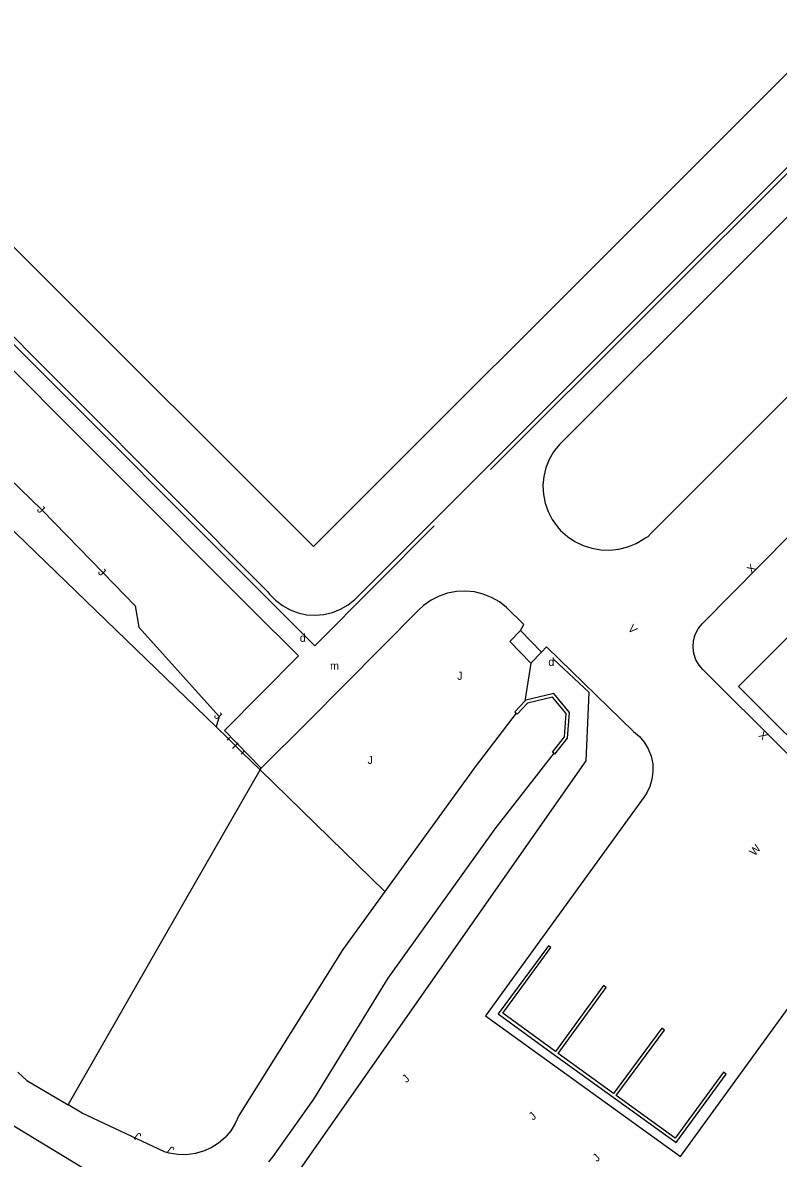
# Model space of a CAD drawing. Extents: x 134999 to 136502, y 457398 to 459002.
# Drawn here: x 135292.2 to 135339.4, y 458380.2 to 458451.2 of the extents above; entities that cross this region are included whole.
import ezdxf

# ---------------------------------------------------------------- set-up
doc = ezdxf.new("R2010")
doc.units = 0
for name, color, linetype in [('RI_DGTB_19', 7, 'Continuous'), ('RI_DGTB_2', 7, 'Continuous'), ('RI_DGTB_29', 7, 'Continuous'), ('RI_DGTB_30', 7, 'Continuous'), ('RI_DGTB_31', 7, 'Continuous'), ('RI_DGTB_45', 7, 'Continuous'), ('RI_DGTB_48', 7, 'Continuous'), ('RI_DGTB_49', 7, 'Continuous'), ('RI_DGTB_55', 7, 'Continuous'), ('RI_DGTB_58', 7, 'Continuous')]:
    doc.layers.add(name, color=color, linetype=linetype)

msp = doc.modelspace()

# ---------------------------------------------------------------- linework, layer by layer
at = {"layer": 'RI_DGTB_19'}
for p, q in [((135283.785, 458430.108), (135293.412, 458420.726)), ((135293.412, 458420.726), (135297.228, 458416.818)), ((135297.228, 458416.818), (135299.237, 458414.749)), ((135299.237, 458414.749), (135299.47, 458413.426)), ((135299.47, 458413.426), (135304.476, 458407.84)), ((135323.965, 458411.177), (135323.584, 458408.81)), ((135304.476, 458407.84), (135304.288, 458407.196))]:
    msp.add_line(p, q, dxfattribs=at)
for points in [[(135239.697, 458489.169), (135275.011, 458453.789), (135310.378, 458418.454), (135355.655, 458463.707), (135320.432, 458498.97), (135284.96, 458534.416), (135239.697, 458489.169)], [(135307.034, 458404.507), (135307.101, 458404.623)], [(135295.047, 458383.581), (135302.375, 458396.398), (135307.034, 458404.507)]]:
    msp.add_lwpolyline(points, dxfattribs=at)
at = {"layer": 'RI_DGTB_2'}
msp.add_lwpolyline([(135351.445, 458400.708), (135348.677, 458398.006), (135336.932, 458409.712), (135346.289, 458419.089)], dxfattribs=at)
at = {"layer": 'RI_DGTB_48'}
for p, q in [((135305.146, 458406.538), (135304.972, 458406.363)), ((135305.937, 458405.577), (135305.059, 458406.451)), ((135305.937, 458405.578), (135305.059, 458406.451)), ((135305.672, 458406.189), (135305.323, 458405.839)), ((135306.024, 458405.665), (135305.85, 458405.49))]:
    msp.add_line(p, q, dxfattribs=at)
for points in [[(135304.288, 458407.196), (135283.63, 458427.148)], [(135309.13, 458378.957), (135327.421, 458405.077), (135327.599, 458409.349), (135325.378, 458411.426)], [(135305.059, 458406.451), (135304.288, 458407.196)], [(135307.034, 458404.507), (135305.937, 458405.577)], [(135314.833, 458396.902), (135307.034, 458404.507)]]:
    msp.add_lwpolyline(points, dxfattribs=at)
at = {"layer": 'RI_DGTB_49'}
msp.add_line((135348.302, 458450.079), (135321.443, 458423.265), dxfattribs=at)
for points in [[(135317.911, 458419.745), (135310.455, 458412.267), (135288.921, 458433.797)], [(135321.921, 458389.267), (135325.463, 458386.691), (135333.031, 458381.231), (135336.164, 458385.505), (135336.002, 458385.623), (135332.987, 458381.509), (135329.292, 458384.173), (135332.306, 458388.255), (135332.146, 458388.373), (135329.131, 458384.289), (135325.662, 458386.794), (135328.658, 458390.918), (135328.496, 458391.036), (135325.5, 458386.912), (135322.201, 458389.311), (135325.217, 458393.403), (135325.055, 458393.521), (135321.921, 458389.267)]]:
    msp.add_lwpolyline(points, dxfattribs=at)
at = {"layer": 'RI_DGTB_55'}
for p, q in [((135331.47, 458419.305), (135355.065, 458442.89)), ((135324.621, 458411.87), (135323.309, 458413.206)), ((135324.621, 458411.87), (135323.965, 458411.177)), ((135307.101, 458404.623), (135304.81, 458406.979))]:
    msp.add_line(p, q, dxfattribs=at)
for points in [[(135289.16, 458434.03), (135307.515, 458415.628), (135307.624, 458415.492), (135308.002, 458415.102), (135308.433, 458414.772), (135308.909, 458414.509), (135309.417, 458414.319), (135309.948, 458414.205), (135310.49, 458414.17), (135311.031, 458414.215), (135311.56, 458414.339), (135312.065, 458414.54), (135312.535, 458414.812), (135312.96, 458415.15), (135358.727, 458460.892)], [(135355.065, 458442.89), (135351.916, 458446.042), (135351.526, 458446.358), (135351.065, 458446.632), (135350.569, 458446.834), (135350.049, 458446.96), (135349.515, 458447.008), (135348.98, 458446.975), (135348.456, 458446.864), (135347.955, 458446.675), (135347.487, 458446.415), (135347.063, 458446.087), (135325.772, 458424.859), (135325.726, 458424.81), (135325.381, 458424.372), (135325.102, 458423.89), (135324.895, 458423.372), (135324.764, 458422.83), (135324.712, 458422.275)], [(135304.81, 458406.979), (135309.438, 458411.628), (135306.476, 458414.566), (135288.988, 458432.075), (135288.634, 458431.73), (135284.221, 458436.111), (135284.593, 458436.474), (135282.816, 458438.253)], [(135324.712, 458422.275), (135324.74, 458421.719), (135324.847, 458421.172), (135325.031, 458420.646), (135325.288, 458420.151), (135325.614, 458419.699), (135325.821, 458419.468), (135326.244, 458419.088), (135326.715, 458418.771), (135327.227, 458418.523), (135327.768, 458418.35), (135328.329, 458418.254), (135328.897, 458418.237), (135329.462, 458418.301), (135330.012, 458418.443), (135330.537, 458418.661), (135331.026, 458418.95), (135331.284, 458419.096), (135331.47, 458419.305)], [(135355.792, 458391.405), (135355.118, 458390.729), (135355.089, 458390.708), (135354.965, 458390.681), (135354.849, 458390.731), (135334.704, 458410.783), (135334.48, 458411.043), (135334.277, 458411.392), (135334.146, 458411.773), (135334.094, 458412.173), (135334.121, 458412.575), (135334.227, 458412.964), (135334.407, 458413.324), (135334.655, 458413.642), (135341.957, 458420.995), (135342.031, 458421.051), (135342.149, 458421.057), (135342.245, 458420.988), (135343.628, 458419.626), (135344.696, 458420.691)], [(135323.309, 458413.206), (135323.515, 458413.585), (135322.436, 458414.661), (135321.991, 458415.007), (135321.502, 458415.287), (135320.979, 458415.494), (135320.431, 458415.626), (135319.87, 458415.678), (135319.308, 458415.651), (135318.754, 458415.544), (135318.222, 458415.361), (135317.721, 458415.103), (135317.261, 458414.778), (135316.933, 458414.476), (135310.025, 458407.511), (135307.101, 458404.623)], [(135323.965, 458411.177), (135322.643, 458412.522), (135323.309, 458413.206)], [(135324.621, 458411.87), (135324.939, 458412.188), (135330.37, 458406.916), (135330.739, 458406.602), (135331.05, 458406.231), (135331.297, 458405.815), (135331.472, 458405.363), (135331.571, 458404.889), (135331.59, 458404.405), (135331.529, 458403.925), (135331.39, 458403.461), (135331.177, 458403.026), (135331.039, 458402.816), (135321.125, 458389.14), (135333.31, 458380.348), (135345.05, 458396.547), (135352.571, 458389.097)]]:
    msp.add_lwpolyline(points, dxfattribs=at)
at = {"layer": 'RI_DGTB_58'}
msp.add_line((135291.912, 458385.624), (135292.465, 458385.106), dxfattribs=at)
for points in [[(135325.392, 458405.554), (135325.305, 458405.623), (135326.053, 458406.564), (135326.164, 458408.027), (135325.314, 458409.053), (135323.741, 458408.686), (135323.11, 458407.993), (135323.036, 458408.06)], [(135325.392, 458405.554), (135325.461, 458405.499), (135326.247, 458406.488), (135326.37, 458408.093), (135325.39, 458409.275), (135323.635, 458408.866), (135323.584, 458408.81)], [(135323.584, 458408.81), (135322.962, 458408.127), (135323.036, 458408.06)], [(135323.036, 458408.06), (135320.481, 458404.7), (135314.833, 458396.902)], [(135325.392, 458405.554), (135321.699, 458400.832), (135315.015, 458391.5), (135310.368, 458383.947), (135307.835, 458380.356), (135307.572, 458380.025)], [(135297.117, 458378.935), (135288.246, 458384.324), (135285.102, 458387.267), (135282.519, 458391.678), (135278.69, 458395.271), (135273.767, 458397.851), (135268.854, 458399.865)], [(135314.833, 458396.902), (135312.218, 458393.291), (135305.704, 458382.919), (135305.489, 458382.423), (135305.203, 458381.964), (135304.852, 458381.552), (135304.445, 458381.196), (135303.989, 458380.904), (135303.496, 458380.682), (135302.975, 458380.535), (135302.439, 458380.467), (135301.898, 458380.478), (135301.365, 458380.569), (135301.072, 458380.655), (135295.913, 458383.058), (135295.047, 458383.581)], [(135292.465, 458385.106), (135295.047, 458383.581)]]:
    msp.add_lwpolyline(points, dxfattribs=at)

# ---------------------------------------------------------------- texts
at = {"layer": 'RI_DGTB_29'}
msp.add_text('d', height=0.5, rotation=359.99965, dxfattribs=at).set_placement((135309.52, 458412.51))
msp.add_text('d', height=0.5, dxfattribs=at).set_placement((135325.051, 458411.004))
at = {"layer": 'RI_DGTB_30'}
for s, height, rotation, p in [('X', 0.499, 45.19941, (135337.749, 458416.757)), ('V', 0.499, 314.04287, (135329.99, 458413.29)), ('X', 0.499, 135.08546, (135338.813, 458406.676)), ('W', 0.5, 48.59877, (135337.947, 458399.097))]:
    msp.add_text(s, height=height, rotation=rotation, dxfattribs=at).set_placement(p)
at = {"layer": 'RI_DGTB_31'}
for rotation, p in [(315.4075, (135293.058, 458420.723)), (315.4075, (135296.874, 458416.815)), (315.4075, (135304.122, 458407.837)), (41.57323, (135316.178, 458384.931)), (41.57323, (135324.096, 458382.589)), (143.18371, (135299.668, 458381.704)), (143.18371, (135301.734, 458380.848)), (41.57323, (135328.08, 458379.991))]:
    msp.add_text('J', height=0.5, rotation=rotation, dxfattribs=at).set_placement(p)
for p in [(135319.356, 458410.134), (135313.755, 458404.883)]:
    msp.add_text('J', height=0.5, dxfattribs=at).set_placement(p)
at = {"layer": 'RI_DGTB_45'}
msp.add_text('m', height=0.5, dxfattribs=at).set_placement((135311.414, 458410.762))

doc.saveas('drawing.dxf')
